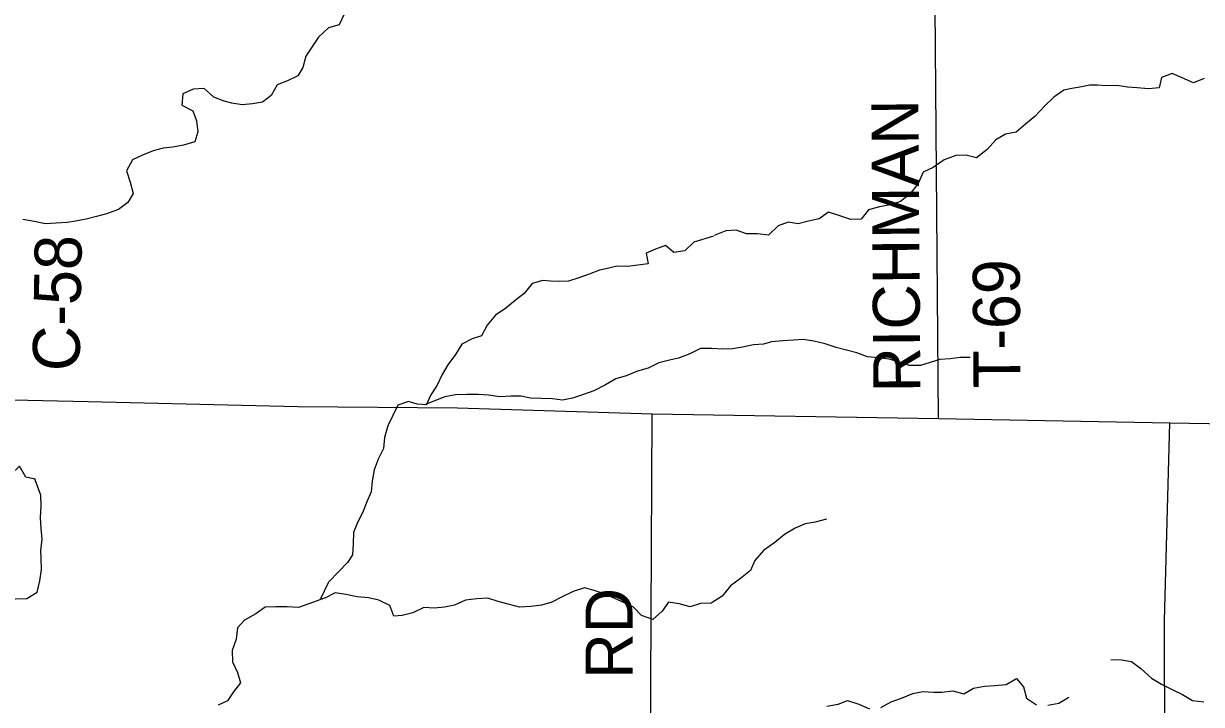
# Model space of a CAD drawing. Extents: x 1985906 to 2277390, y 930619 to 1324581.
# Drawn here: x 2085773 to 2093296, y 1127702 to 1132051 of the extents above; entities that cross this region are included whole.
import ezdxf

# ---------------------------------------------------------------- set-up
doc = ezdxf.new("R2010")
doc.units = 0
for name, color, linetype in [('GM_X_County_Road_Text', 7, 'Continuous'), ('GM_X_Minor_Lake', 7, 'Continuous'), ('GM_X_Minor_River', 7, 'Continuous'), ('GM_X_State_Route', 7, 'Continuous'), ('GM_X_Township_Road', 7, 'Continuous'), ('GM_X_Township_Road_Text', 7, 'Continuous')]:
    doc.layers.add(name, color=color, linetype=linetype)

msp = doc.modelspace()

# ---------------------------------------------------------------- linework, layer by layer
at = {"layer": 'GM_X_Minor_Lake'}
for points in [[(2085844.9, 1129141.1), (2085787.9, 1129153.5), (2085747.1, 1129223.5), (2085693.3, 1129172.9), (2085631.6, 1129112.1), (2085577.8, 1129049.4), (2085572.4, 1128977), (2085565, 1128904.6), (2085561.3, 1128854.3), (2085561.7, 1128804), (2085558.3, 1128735.7), (2085555.4, 1128590.9), (2085556, 1128522.6), (2085560.6, 1128450.3), (2085584.5, 1128380.2)], [(2085850.2, 1129139.9), (2085787.9, 1129153.5), (2085747.1, 1129223.5), (2085693.3, 1129172.9), (2085631.6, 1129112.1), (2085577.8, 1129049.4), (2085572.4, 1128977), (2085565, 1128904.6), (2085561.3, 1128854.3), (2085561.7, 1128804), (2085558.3, 1128735.7), (2085555.4, 1128590.9), (2085556, 1128522.6), (2085560.6, 1128450.3), (2085585.3, 1128378.1)], [(2085584.5, 1128380.2), (2085651.6, 1128372.6), (2085721.8, 1128377.2), (2085794.1, 1128377.7), (2085860.1, 1128418.4), (2085877.6, 1128490.9), (2085887, 1128563.4), (2085886.4, 1128635.7), (2085884, 1128685.9), (2085891.5, 1128758.3), (2085884.9, 1128826.6), (2085882.3, 1128897), (2085885.8, 1128969.3), (2085883.2, 1129039.7), (2085844.9, 1129141.1)], [(2085585.2, 1128380.1), (2085651.6, 1128372.6), (2085721.8, 1128377.2), (2085794.1, 1128377.7), (2085860.1, 1128418.4), (2085877.6, 1128490.9), (2085887, 1128563.4), (2085886.4, 1128635.7), (2085884, 1128685.9), (2085891.5, 1128758.3), (2085884.9, 1128826.6), (2085882.3, 1128897), (2085885.8, 1128969.3), (2085883.2, 1129039.7), (2085846.6, 1129136.5)]]:
    msp.add_lwpolyline(points, dxfattribs=at)
at = {"layer": 'GM_X_Minor_River'}
for points in [[(2087821.5, 1132112.1), (2087788, 1132043.6), (2087721.9, 1132025), (2087656.2, 1131964.2), (2087622.5, 1131913.8), (2087577, 1131843.2), (2087557.6, 1131770.8), (2087525.9, 1131718.3), (2087460, 1131685.7), (2087394, 1131659.1), (2087354.4, 1131592.6), (2087298.6, 1131550), (2087236.4, 1131539.4), (2087170.3, 1131532.9), (2087103.9, 1131542.4), (2087053.6, 1131556.1), (2086989.2, 1131581.7), (2086926.5, 1131637.4), (2086856.3, 1131632.8), (2086790.3, 1131602.2), (2086784.9, 1131529.9), (2086853.5, 1131494.3), (2086878.1, 1131430.3), (2086886.7, 1131360.1), (2086867.2, 1131295.7), (2086795.2, 1131275.1), (2086727, 1131262.5), (2086664.9, 1131256), (2086600.8, 1131237.4), (2086532.8, 1131210.8), (2086468.8, 1131180.2), (2086431.3, 1131109.6), (2086454, 1131037.6), (2086472.7, 1130965.4), (2086439.1, 1130909), (2086379.3, 1130864.4), (2086303.2, 1130835.7), (2086239.2, 1130819.1), (2086173.1, 1130802.5), (2086104.9, 1130788), (2086052.8, 1130781.5), (2085982.6, 1130777), (2085914.4, 1130772.4), (2085842, 1130787.9), (2085769.6, 1130799.4)], [(2093312.8, 1131701.2), (2093244.9, 1131672.5), (2093172.3, 1131704.1), (2093109.8, 1131731.7), (2093041.8, 1131707.1), (2093026.3, 1131640.7), (2092958.2, 1131634.2), (2092885.8, 1131641.7), (2092823.6, 1131645.2), (2092757.2, 1131654.7), (2092685, 1131654.2), (2092632.8, 1131657.8), (2092582.6, 1131657.4), (2092520.5, 1131644.9), (2092468.4, 1131636.4), (2092418.3, 1131626), (2092354.4, 1131581.3), (2092296.7, 1131526.7), (2092231.1, 1131457.9), (2092173.3, 1131409.3), (2092113.5, 1131356.7), (2092045.4, 1131344.1), (2091983.5, 1131307.5), (2091927.8, 1131246.8), (2091860, 1131194.1), (2091791.7, 1131209.6), (2091727.4, 1131209.2), (2091653.4, 1131180.5), (2091583.6, 1131131.8), (2091519.6, 1131101.2), (2091486.1, 1131030.6), (2091434.5, 1130962), (2091374.7, 1130915.4), (2091308.7, 1130892.8), (2091240.6, 1130880.2), (2091170.5, 1130861.6), (2091122.8, 1130801), (2091056.6, 1130800.5), (2090986.2, 1130822), (2090913.7, 1130845.5), (2090853.8, 1130804.9), (2090785.7, 1130788.3), (2090719.6, 1130771.8), (2090657.3, 1130783.3), (2090593.3, 1130758.7), (2090531.6, 1130700.1), (2090461.3, 1130707.5), (2090391, 1130709), (2090324.6, 1130730.6), (2090258.4, 1130728), (2090183.3, 1130696.6)], [(2090180.3, 1130693.5), (2090054.3, 1130654.2), (2089996.6, 1130599.5), (2089926.4, 1130588.9), (2089873.8, 1130632.7), (2089809.8, 1130610.1), (2089749.8, 1130583.6), (2089762.4, 1130517.4), (2089696.3, 1130506.9), (2089630.1, 1130500.3), (2089561.9, 1130501.8), (2089501.8, 1130487.3), (2089451.7, 1130476.8), (2089385.7, 1130450.2), (2089319.6, 1130427.6), (2089253.6, 1130405.1), (2089193.4, 1130402.6), (2089139.2, 1130406.2), (2089089, 1130409.8), (2089020.9, 1130391.2), (2088971.3, 1130326.6), (2088913.4, 1130282), (2088853.7, 1130233.3), (2088787.8, 1130188.7), (2088734.2, 1130124), (2088698.7, 1130057.5), (2088638.6, 1130036.9), (2088572.7, 1130004.3), (2088533.1, 1129937.8), (2088483.5, 1129871.1), (2088447.9, 1129808.6), (2088414.4, 1129742.1), (2088374.8, 1129679.6), (2088345.3, 1129613.1)], [(2091819.1, 1129917.2), (2091754.8, 1129918.7), (2091690.7, 1129910.2), (2091624.5, 1129905.6), (2091564.4, 1129887.1), (2091502.4, 1129866.6), (2091432.1, 1129868), (2091367.7, 1129887.6), (2091301.3, 1129907.1), (2091231, 1129916.6), (2091162.7, 1129922.1), (2091094.2, 1129947.7), (2091029.8, 1129965.3), (2090963.4, 1129982.8), (2090893, 1130006.3), (2090820.6, 1130021.8), (2090752.2, 1130033.3), (2090690, 1130028.9), (2090621.8, 1130024.3), (2090549.6, 1130017.7), (2090499.6, 1130003.3), (2090435.4, 1129998.8), (2090365.3, 1129984.2), (2090301.1, 1129973.6), (2090234.9, 1129971.1), (2090168.6, 1129974.6), (2090096.4, 1129976.1), (2090028.4, 1129941.4), (2089956.4, 1129914.8), (2089898.3, 1129900.2), (2089830.2, 1129883.7), (2089762.3, 1129849), (2089694.2, 1129830.4), (2089622.2, 1129801.8), (2089556.1, 1129781.2), (2089490.2, 1129742.5), (2089416.3, 1129705.8), (2089350.3, 1129681.2), (2089280.2, 1129658.6), (2089216.1, 1129646), (2089151.8, 1129653.6), (2089079.5, 1129657), (2089011.3, 1129658.5), (2088948.9, 1129672.1), (2088884.7, 1129671.6), (2088814.5, 1129667), (2088742.1, 1129676.5), (2088677.9, 1129682), (2088603.6, 1129681.4), (2088531.4, 1129678.8), (2088463.2, 1129666.2), (2088335, 1129614.8)], [(2088351.3, 1129615.2), (2088287, 1129620.7), (2088232.7, 1129636.3), (2088164.6, 1129613.8), (2088099.6, 1129480.8), (2088078.1, 1129406.3), (2088072.7, 1129336), (2088039.2, 1129269.5), (2088011.7, 1129201.1), (2088000.3, 1129128.7), (2087992.8, 1129060.4), (2087965.3, 1128996), (2087937.8, 1128925.5), (2087906.2, 1128865.1), (2087880.7, 1128800.6), (2087879.3, 1128728.4), (2087873.9, 1128658.1), (2087842.3, 1128607.6), (2087786.6, 1128551), (2087720.9, 1128482.2), (2087667.7, 1128372.4)], [(2090900.8, 1128886.4), (2090828.7, 1128865.7), (2090764.6, 1128855.2), (2090700.6, 1128828.6), (2090632.7, 1128787.9), (2090570.9, 1128737.3), (2090499.1, 1128684.5), (2090443.5, 1128621.9), (2090415.9, 1128557.4), (2090352.1, 1128506.8), (2090288.3, 1128460.1), (2090234.7, 1128393.4), (2090164.9, 1128348.7), (2090096.6, 1128346.2), (2090030.6, 1128325.6), (2089960.2, 1128345.1), (2089891.8, 1128354.6), (2089852.2, 1128298.1), (2089792.4, 1128245.5), (2089720, 1128269), (2089669.3, 1128322.8), (2089618.9, 1128346.5), (2089550.4, 1128378.1), (2089481.9, 1128407.6), (2089417.5, 1128429.2), (2089355.1, 1128446.8), (2089283, 1128424.2), (2089213.1, 1128389.5), (2089147.2, 1128354.9), (2089081.1, 1128336.3), (2089012.9, 1128327.7), (2088940.7, 1128323.1), (2088876.3, 1128340.7), (2088803.9, 1128360.2), (2088739.5, 1128379.8), (2088669.2, 1128377.2), (2088595.1, 1128368.6), (2088525.1, 1128336), (2088461, 1128323.4), (2088396.8, 1128316.9), (2088330.5, 1128320.4), (2088258.6, 1128287.7), (2088190.5, 1128269.1), (2088138.3, 1128266.7), (2088113.6, 1128334.8), (2088043.1, 1128368.3), (2087976.7, 1128381.9), (2087904.4, 1128389.3), (2087832, 1128404.8), (2087763.7, 1128414.3), (2087697.7, 1128381.7)], [(2087695.3, 1128380.1), (2087595.7, 1128344.8), (2087529.7, 1128320.2), (2087457.4, 1128325.6), (2087385.1, 1128325.1), (2087316.9, 1128322.5), (2087257, 1128279.9), (2087185.1, 1128241.2), (2087139.4, 1128190.7), (2087132, 1128118.4), (2087106.5, 1128045.9), (2087107.2, 1127973.6), (2087139.9, 1127905.7), (2087158.5, 1127839.6), (2087114.9, 1127783), (2087075.2, 1127724.5), (2087015.3, 1127698)], [(2092717.2, 1127989.2), (2092785.4, 1127987.7), (2092849.8, 1127976.2), (2092908.4, 1127932.4), (2092977.2, 1127868.8), (2093041.7, 1127831.1), (2093108.3, 1127797.5), (2093174.8, 1127765.9), (2093239.4, 1127726.3), (2093311.7, 1127718.8)], [(2091248.6, 1127682.7), (2091314.5, 1127719.4), (2091380.5, 1127742), (2091452.5, 1127772.6), (2091516.6, 1127785.2), (2091584.9, 1127779.7), (2091637.1, 1127780.1), (2091709.3, 1127788.7), (2091777.7, 1127769.1), (2091839.6, 1127805.8), (2091909.8, 1127818.3), (2091976, 1127822.9), (2092048.2, 1127829.4), (2092114.1, 1127868.1), (2092158.7, 1127814.2), (2092179.4, 1127742.1), (2092242, 1127698.5)], [(2092314.3, 1127697), (2092386.4, 1127709.6), (2092450.3, 1127748.3)], [(2090903.3, 1127690.1), (2090975.4, 1127702.7), (2091035.4, 1127727.2), (2091107.9, 1127703.7), (2091176.4, 1127674.2)]]:
    msp.add_lwpolyline(points, dxfattribs=at)
at = {"layer": 'GM_X_State_Route'}
for points in [[(2080466.1, 1129469), (2081362, 1129459.5), (2082184.9, 1129461.4), (2082676.3, 1129474.7), (2082866.8, 1129503.3), (2082948.8, 1129510.9), (2083341.1, 1129571.9), (2083529.7, 1129606.2), (2083771.7, 1129646.2), (2083935.5, 1129669), (2084205.9, 1129680.5), (2085604.1, 1129650), (2086185.5, 1129636.1)], [(2086185.5, 1129636.1), (2087524.2, 1129604.3), (2088545.2, 1129596.7), (2089787.1, 1129558.6), (2091615.8, 1129528.1), (2093093.9, 1129501.4), (2095082.6, 1129467.1), (2099185.6, 1129394.7), (2099665.6, 1129379.5)]]:
    msp.add_lwpolyline(points, dxfattribs=at)
at = {"layer": 'GM_X_Township_Road'}
for points in [[(2091615.8, 1129528.1), (2091578.6, 1134263)], [(2089762.8, 1124379.8), (2089787.1, 1129558.6)], [(2092209.8, 1120531.1), (2092209.5, 1121692.2), (2092217.3, 1121736.3), (2092942.6, 1122625), (2092958.5, 1122663.1), (2092964.3, 1122733.3), (2092984.5, 1124321.7), (2093058.6, 1125984.5), (2093064.5, 1126552.1), (2093060.2, 1128238.8), (2093093.9, 1129501.4)]]:
    msp.add_lwpolyline(points, dxfattribs=at)

# ---------------------------------------------------------------- texts
at = {"layer": 'GM_X_County_Road_Text'}
msp.add_text('C-58', height=300, rotation=88.97075, dxfattribs=at).set_placement((2086130.5, 1129828.4))
at = {"layer": 'GM_X_Township_Road_Text'}
for s, rotation, p in [('RICHMAN', 90.43602, (2091501.7, 1129696)), ('T-69', 90.35349, (2092140.5, 1129722.1)), ('RD', 90, (2089662.6, 1127866.5))]:
    msp.add_text(s, height=300, rotation=rotation, dxfattribs=at).set_placement(p)

doc.saveas('drawing.dxf')
